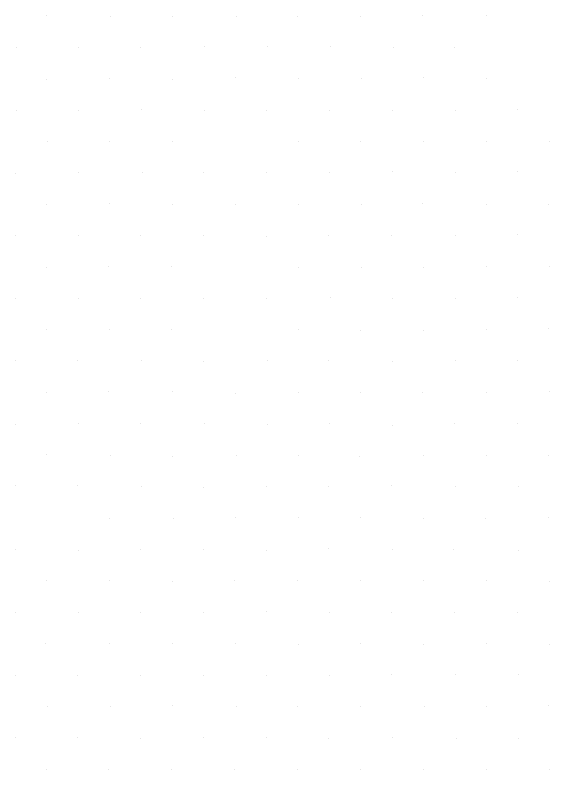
# Model space of a CAD drawing. Extents: x 1602514 to 1609837, y 863887 to 871157.
# Drawn here: x 1605240.7 to 1605361.2, y 869106.2 to 869276.2 of the extents above; entities that cross this region are included whole.
import ezdxf

# ---------------------------------------------------------------- set-up
doc = ezdxf.new("R2010")
doc.units = 0
doc.layers.add('Survey-Spot dirt', color=7, linetype='Continuous')

msp = doc.modelspace()

# ---------------------------------------------------------------- linework, layer by layer
at = {"layer": 'Survey-Spot dirt'}
for p, q in [((1605247.9, 869276.09), (1605247.9, 869276.09)), ((1605247.9, 869276.09), (1605247.9, 869276.09)), ((1605262.16, 869275.94), (1605262.16, 869275.94)), ((1605262.16, 869275.94), (1605262.16, 869275.94)), ((1605276.3, 869275.98), (1605276.3, 869275.98)), ((1605276.3, 869275.98), (1605276.3, 869275.98)), ((1605290.68, 869275.97), (1605290.68, 869275.97)), ((1605290.68, 869275.97), (1605290.68, 869275.97)), ((1605318.59, 869275.94), (1605318.59, 869275.94)), ((1605318.59, 869275.94), (1605318.59, 869275.94)), ((1605332.61, 869276.19), (1605332.61, 869276.19)), ((1605332.61, 869276.19), (1605332.61, 869276.19)), ((1605346.98, 869276.03), (1605346.98, 869276.03)), ((1605346.98, 869276.03), (1605346.98, 869276.03)), ((1605304.26, 869275.87), (1605304.26, 869275.87)), ((1605304.26, 869275.87), (1605304.26, 869275.87)), ((1605297.63, 869269.14), (1605297.63, 869269.14)), ((1605297.63, 869269.14), (1605297.63, 869269.14)), ((1605240.95, 869268.91), (1605240.95, 869268.91)), ((1605240.95, 869268.91), (1605240.95, 869268.91)), ((1605254.93, 869268.99), (1605254.93, 869268.99)), ((1605254.93, 869268.99), (1605254.93, 869268.99)), ((1605268.96, 869268.9), (1605268.96, 869268.9)), ((1605268.96, 869268.9), (1605268.96, 869268.9)), ((1605283.39, 869269.13), (1605283.39, 869269.13)), ((1605283.39, 869269.13), (1605283.39, 869269.13)), ((1605311.76, 869269.03), (1605311.76, 869269.03)), ((1605311.76, 869269.03), (1605311.76, 869269.03)), ((1605325.99, 869268.92), (1605325.99, 869268.92)), ((1605325.99, 869268.92), (1605325.99, 869268.92)), ((1605339.67, 869269), (1605339.67, 869269)), ((1605339.67, 869269), (1605339.67, 869269)), ((1605247.8, 869261.71), (1605247.8, 869261.71)), ((1605247.8, 869261.71), (1605247.8, 869261.71)), ((1605261.99, 869261.95), (1605261.99, 869261.95)), ((1605261.99, 869261.95), (1605261.99, 869261.95)), ((1605276.1, 869261.59), (1605276.1, 869261.59)), ((1605276.1, 869261.59), (1605276.1, 869261.59)), ((1605290.31, 869262.08), (1605290.31, 869262.08)), ((1605290.31, 869262.08), (1605290.31, 869262.08)), ((1605304.49, 869262), (1605304.49, 869262)), ((1605304.49, 869262), (1605304.49, 869262)), ((1605318.8, 869261.9), (1605318.8, 869261.9)), ((1605318.8, 869261.9), (1605318.8, 869261.9)), ((1605332.8, 869262.03), (1605332.8, 869262.03)), ((1605332.8, 869262.03), (1605332.8, 869262.03)), ((1605346.85, 869261.91), (1605346.85, 869261.91)), ((1605346.85, 869261.91), (1605346.85, 869261.91)), ((1605241.05, 869254.76), (1605241.05, 869254.76)), ((1605241.05, 869254.76), (1605241.05, 869254.76)), ((1605255.02, 869254.72), (1605255.02, 869254.72)), ((1605255.02, 869254.72), (1605255.02, 869254.72)), ((1605269.29, 869254.98), (1605269.29, 869254.98)), ((1605269.29, 869254.98), (1605269.29, 869254.98)), ((1605283.48, 869254.82), (1605283.48, 869254.82)), ((1605283.48, 869254.82), (1605283.48, 869254.82)), ((1605297.45, 869254.73), (1605297.45, 869254.73)), ((1605297.45, 869254.73), (1605297.45, 869254.73)), ((1605311.52, 869254.77), (1605311.52, 869254.77)), ((1605311.52, 869254.77), (1605311.52, 869254.77)), ((1605325.73, 869254.77), (1605325.73, 869254.77)), ((1605325.73, 869254.77), (1605325.73, 869254.77)), ((1605339.85, 869254.77), (1605339.85, 869254.77)), ((1605339.85, 869254.77), (1605339.85, 869254.77)), ((1605353.85, 869254.92), (1605353.85, 869254.92)), ((1605353.85, 869254.92), (1605353.85, 869254.92)), ((1605247.96, 869247.68), (1605247.96, 869247.68)), ((1605247.96, 869247.68), (1605247.96, 869247.68)), ((1605261.92, 869247.81), (1605261.92, 869247.81)), ((1605261.92, 869247.81), (1605261.92, 869247.81)), ((1605276.13, 869247.75), (1605276.13, 869247.75)), ((1605276.13, 869247.75), (1605276.13, 869247.75)), ((1605304.61, 869247.72), (1605304.61, 869247.72)), ((1605304.61, 869247.72), (1605304.61, 869247.72)), ((1605318.64, 869247.81), (1605318.64, 869247.81)), ((1605318.64, 869247.81), (1605318.64, 869247.81)), ((1605332.76, 869247.66), (1605332.76, 869247.66)), ((1605332.76, 869247.66), (1605332.76, 869247.66)), ((1605346.85, 869247.84), (1605346.85, 869247.84)), ((1605346.85, 869247.84), (1605346.85, 869247.84)), ((1605361.07, 869247.77), (1605361.07, 869247.77)), ((1605361.07, 869247.77), (1605361.07, 869247.77)), ((1605240.79, 869240.62), (1605240.79, 869240.62)), ((1605240.79, 869240.62), (1605240.79, 869240.62)), ((1605255, 869240.77), (1605255, 869240.77)), ((1605255, 869240.77), (1605255, 869240.77)), ((1605269.45, 869240.74), (1605269.45, 869240.74)), ((1605269.45, 869240.74), (1605269.45, 869240.74)), ((1605283.15, 869240.74), (1605283.15, 869240.74)), ((1605283.15, 869240.74), (1605283.15, 869240.74)), ((1605297.37, 869240.67), (1605297.37, 869240.67)), ((1605297.37, 869240.67), (1605297.37, 869240.67)), ((1605311.59, 869240.8), (1605311.59, 869240.8)), ((1605311.59, 869240.8), (1605311.59, 869240.8)), ((1605325.71, 869240.86), (1605325.71, 869240.86)), ((1605325.71, 869240.86), (1605325.71, 869240.86)), ((1605339.91, 869240.79), (1605339.91, 869240.79)), ((1605339.91, 869240.79), (1605339.91, 869240.79)), ((1605353.84, 869240.96), (1605353.84, 869240.96)), ((1605353.84, 869240.96), (1605353.84, 869240.96)), ((1605247.87, 869233.64), (1605247.87, 869233.64)), ((1605247.87, 869233.64), (1605247.87, 869233.64)), ((1605261.96, 869233.73), (1605261.96, 869233.73)), ((1605261.96, 869233.73), (1605261.96, 869233.73)), ((1605276.25, 869233.55), (1605276.25, 869233.55)), ((1605276.25, 869233.55), (1605276.25, 869233.55)), ((1605290.48, 869233.49), (1605290.48, 869233.49)), ((1605290.48, 869233.49), (1605290.48, 869233.49)), ((1605304.55, 869233.6), (1605304.55, 869233.6)), ((1605304.55, 869233.6), (1605304.55, 869233.6)), ((1605318.69, 869233.47), (1605318.69, 869233.47)), ((1605318.69, 869233.47), (1605318.69, 869233.47)), ((1605332.59, 869233.66), (1605332.59, 869233.66)), ((1605332.59, 869233.66), (1605332.59, 869233.66)), ((1605347.04, 869233.62), (1605347.04, 869233.62)), ((1605347.04, 869233.62), (1605347.04, 869233.62)), ((1605361.02, 869233.64), (1605361.02, 869233.64)), ((1605361.02, 869233.64), (1605361.02, 869233.64)), ((1605311.42, 869226.65), (1605311.42, 869226.65)), ((1605311.42, 869226.65), (1605311.42, 869226.65)), ((1605353.94, 869226.73), (1605353.94, 869226.73)), ((1605353.94, 869226.73), (1605353.94, 869226.73)), ((1605240.91, 869226.45), (1605240.91, 869226.45)), ((1605240.91, 869226.45), (1605240.91, 869226.45)), ((1605254.96, 869226.58), (1605254.96, 869226.58)), ((1605254.96, 869226.58), (1605254.96, 869226.58)), ((1605269.08, 869226.47), (1605269.08, 869226.47)), ((1605269.08, 869226.47), (1605269.08, 869226.47)), ((1605283.11, 869226.54), (1605283.11, 869226.54)), ((1605283.11, 869226.54), (1605283.11, 869226.54)), ((1605297.34, 869226.43), (1605297.34, 869226.43)), ((1605297.34, 869226.43), (1605297.34, 869226.43)), ((1605325.55, 869226.58), (1605325.55, 869226.58)), ((1605325.55, 869226.58), (1605325.55, 869226.58)), ((1605339.85, 869226.6), (1605339.85, 869226.6)), ((1605339.85, 869226.6), (1605339.85, 869226.6)), ((1605247.86, 869219.37), (1605247.86, 869219.37)), ((1605247.86, 869219.37), (1605247.86, 869219.37)), ((1605261.82, 869219.53), (1605261.82, 869219.53)), ((1605261.82, 869219.53), (1605261.82, 869219.53)), ((1605276.08, 869219.62), (1605276.08, 869219.62)), ((1605276.08, 869219.62), (1605276.08, 869219.62)), ((1605304.66, 869219.35), (1605304.66, 869219.35)), ((1605304.66, 869219.35), (1605304.66, 869219.35)), ((1605318.74, 869219.34), (1605318.74, 869219.34)), ((1605318.74, 869219.34), (1605318.74, 869219.34)), ((1605332.83, 869219.34), (1605332.83, 869219.34)), ((1605332.83, 869219.34), (1605332.83, 869219.34)), ((1605346.87, 869219.66), (1605346.87, 869219.66)), ((1605346.87, 869219.66), (1605346.87, 869219.66)), ((1605361.23, 869219.55), (1605361.23, 869219.55)), ((1605361.23, 869219.55), (1605361.23, 869219.55)), ((1605240.73, 869212.32), (1605240.73, 869212.32)), ((1605240.73, 869212.32), (1605240.73, 869212.32)), ((1605255.02, 869212.34), (1605255.02, 869212.34)), ((1605255.02, 869212.34), (1605255.02, 869212.34)), ((1605268.99, 869212.36), (1605268.99, 869212.36)), ((1605268.99, 869212.36), (1605268.99, 869212.36)), ((1605283.21, 869212.31), (1605283.21, 869212.31)), ((1605283.21, 869212.31), (1605283.21, 869212.31)), ((1605297.38, 869212.34), (1605297.38, 869212.34)), ((1605297.38, 869212.34), (1605297.38, 869212.34)), ((1605311.71, 869212.51), (1605311.71, 869212.51)), ((1605311.71, 869212.51), (1605311.71, 869212.51)), ((1605325.68, 869212.37), (1605325.68, 869212.37)), ((1605325.68, 869212.37), (1605325.68, 869212.37)), ((1605339.86, 869212.47), (1605339.86, 869212.47)), ((1605339.86, 869212.47), (1605339.86, 869212.47)), ((1605353.9, 869212.54), (1605353.9, 869212.54)), ((1605353.9, 869212.54), (1605353.9, 869212.54)), ((1605247.78, 869205.45), (1605247.78, 869205.45)), ((1605247.78, 869205.45), (1605247.78, 869205.45)), ((1605262, 869205.3), (1605262, 869205.3)), ((1605262, 869205.3), (1605262, 869205.3)), ((1605276.08, 869205.44), (1605276.08, 869205.44)), ((1605276.08, 869205.44), (1605276.08, 869205.44)), ((1605304.64, 869205.32), (1605304.64, 869205.32)), ((1605304.64, 869205.32), (1605304.64, 869205.32)), ((1605318.54, 869205.26), (1605318.54, 869205.26)), ((1605318.54, 869205.26), (1605318.54, 869205.26)), ((1605332.85, 869205.22), (1605332.85, 869205.22)), ((1605332.85, 869205.22), (1605332.85, 869205.22)), ((1605346.91, 869205.34), (1605346.91, 869205.34)), ((1605346.91, 869205.34), (1605346.91, 869205.34)), ((1605361, 869205.55), (1605361, 869205.55)), ((1605361, 869205.55), (1605361, 869205.55)), ((1605240.74, 869198.38), (1605240.74, 869198.38)), ((1605240.74, 869198.38), (1605240.74, 869198.38)), ((1605254.8, 869198.44), (1605254.8, 869198.44)), ((1605254.8, 869198.44), (1605254.8, 869198.44)), ((1605269.11, 869198.35), (1605269.11, 869198.35)), ((1605269.11, 869198.35), (1605269.11, 869198.35)), ((1605283.23, 869198.24), (1605283.23, 869198.24)), ((1605283.23, 869198.24), (1605283.23, 869198.24)), ((1605297.53, 869198.3), (1605297.53, 869198.3)), ((1605297.53, 869198.3), (1605297.53, 869198.3)), ((1605311.42, 869198.35), (1605311.42, 869198.35)), ((1605311.42, 869198.35), (1605311.42, 869198.35)), ((1605325.68, 869198.15), (1605325.68, 869198.15)), ((1605325.68, 869198.15), (1605325.68, 869198.15)), ((1605340.01, 869198.41), (1605340.01, 869198.41)), ((1605340.01, 869198.41), (1605340.01, 869198.41)), ((1605354.03, 869198.37), (1605354.03, 869198.37)), ((1605354.03, 869198.37), (1605354.03, 869198.37)), ((1605247.78, 869191.17), (1605247.78, 869191.17)), ((1605247.78, 869191.17), (1605247.78, 869191.17)), ((1605261.86, 869191.37), (1605261.86, 869191.37)), ((1605261.86, 869191.37), (1605261.86, 869191.37)), ((1605276.18, 869191.38), (1605276.18, 869191.38)), ((1605276.18, 869191.38), (1605276.18, 869191.38)), ((1605290.43, 869191), (1605290.43, 869191)), ((1605290.43, 869191), (1605290.43, 869191)), ((1605304.67, 869191.14), (1605304.67, 869191.14)), ((1605304.67, 869191.14), (1605304.67, 869191.14)), ((1605318.61, 869191.11), (1605318.61, 869191.11)), ((1605318.61, 869191.11), (1605318.61, 869191.11)), ((1605332.52, 869191.21), (1605332.52, 869191.21)), ((1605332.52, 869191.21), (1605332.52, 869191.21)), ((1605347.02, 869191.27), (1605347.02, 869191.27)), ((1605347.02, 869191.27), (1605347.02, 869191.27)), ((1605361.09, 869191.32), (1605361.09, 869191.32)), ((1605361.09, 869191.32), (1605361.09, 869191.32)), ((1605255.06, 869184.23), (1605255.06, 869184.23)), ((1605255.06, 869184.23), (1605255.06, 869184.23)), ((1605269.09, 869184.22), (1605269.09, 869184.22)), ((1605269.09, 869184.22), (1605269.09, 869184.22)), ((1605283.32, 869184.15), (1605283.32, 869184.15)), ((1605283.32, 869184.15), (1605283.32, 869184.15)), ((1605311.49, 869184.15), (1605311.49, 869184.15)), ((1605311.49, 869184.15), (1605311.49, 869184.15)), ((1605339.7, 869184.19), (1605339.7, 869184.19)), ((1605339.7, 869184.19), (1605339.7, 869184.19)), ((1605353.93, 869184.14), (1605353.93, 869184.14)), ((1605353.93, 869184.14), (1605353.93, 869184.14)), ((1605240.81, 869184.09), (1605240.81, 869184.09)), ((1605240.81, 869184.09), (1605240.81, 869184.09)), ((1605297.52, 869184.02), (1605297.52, 869184.02)), ((1605297.52, 869184.02), (1605297.52, 869184.02)), ((1605325.79, 869183.86), (1605325.79, 869183.86)), ((1605325.79, 869183.86), (1605325.79, 869183.86)), ((1605247.74, 869177.22), (1605247.74, 869177.22)), ((1605247.74, 869177.22), (1605247.74, 869177.22)), ((1605262.12, 869176.91), (1605262.12, 869176.91)), ((1605262.12, 869176.91), (1605262.12, 869176.91)), ((1605276.18, 869176.81), (1605276.18, 869176.81)), ((1605276.18, 869176.81), (1605276.18, 869176.81)), ((1605290.53, 869176.99), (1605290.53, 869176.99)), ((1605290.53, 869176.99), (1605290.53, 869176.99)), ((1605304.51, 869177), (1605304.51, 869177)), ((1605304.51, 869177), (1605304.51, 869177)), ((1605318.43, 869176.87), (1605318.43, 869176.87)), ((1605318.43, 869176.87), (1605318.43, 869176.87)), ((1605332.75, 869177.1), (1605332.75, 869177.1)), ((1605332.75, 869177.1), (1605332.75, 869177.1)), ((1605346.95, 869176.97), (1605346.95, 869176.97)), ((1605346.95, 869176.97), (1605346.95, 869176.97)), ((1605361.02, 869177.13), (1605361.02, 869177.13)), ((1605361.02, 869177.13), (1605361.02, 869177.13)), ((1605240.86, 869170.28), (1605240.86, 869170.28)), ((1605240.86, 869170.28), (1605240.86, 869170.28)), ((1605254.76, 869170.2), (1605254.76, 869170.2)), ((1605254.76, 869170.2), (1605254.76, 869170.2)), ((1605269.15, 869169.95), (1605269.15, 869169.95)), ((1605269.15, 869169.95), (1605269.15, 869169.95)), ((1605283.25, 869169.75), (1605283.25, 869169.75)), ((1605283.25, 869169.75), (1605283.25, 869169.75)), ((1605297.33, 869170.05), (1605297.33, 869170.05)), ((1605297.33, 869170.05), (1605297.33, 869170.05)), ((1605311.34, 869170), (1605311.34, 869170)), ((1605311.34, 869170), (1605311.34, 869170)), ((1605325.61, 869170.23), (1605325.61, 869170.23)), ((1605325.61, 869170.23), (1605325.61, 869170.23)), ((1605339.97, 869170.01), (1605339.97, 869170.01)), ((1605339.97, 869170.01), (1605339.97, 869170.01)), ((1605354.05, 869169.98), (1605354.05, 869169.98)), ((1605354.05, 869169.98), (1605354.05, 869169.98)), ((1605261.98, 869162.85), (1605261.98, 869162.85)), ((1605261.98, 869162.85), (1605261.98, 869162.85)), ((1605276.37, 869162.8), (1605276.37, 869162.8)), ((1605276.37, 869162.8), (1605276.37, 869162.8)), ((1605290.38, 869163), (1605290.38, 869163)), ((1605290.38, 869163), (1605290.38, 869163)), ((1605304.52, 869162.95), (1605304.52, 869162.95)), ((1605304.52, 869162.95), (1605304.52, 869162.95)), ((1605318.62, 869162.96), (1605318.62, 869162.96)), ((1605318.62, 869162.96), (1605318.62, 869162.96)), ((1605332.83, 869162.92), (1605332.83, 869162.92)), ((1605332.83, 869162.92), (1605332.83, 869162.92)), ((1605346.82, 869162.94), (1605346.82, 869162.94)), ((1605346.82, 869162.94), (1605346.82, 869162.94)), ((1605360.9, 869163.13), (1605360.9, 869163.13)), ((1605360.9, 869163.13), (1605360.9, 869163.13)), ((1605240.85, 869155.86), (1605240.85, 869155.86)), ((1605240.85, 869155.86), (1605240.85, 869155.86)), ((1605255.01, 869155.65), (1605255.01, 869155.65)), ((1605255.01, 869155.65), (1605255.01, 869155.65)), ((1605268.92, 869155.92), (1605268.92, 869155.92)), ((1605268.92, 869155.92), (1605268.92, 869155.92)), ((1605283.21, 869155.75), (1605283.21, 869155.75)), ((1605283.21, 869155.75), (1605283.21, 869155.75)), ((1605297.41, 869155.72), (1605297.41, 869155.72)), ((1605297.41, 869155.72), (1605297.41, 869155.72)), ((1605311.4, 869156.03), (1605311.4, 869156.03)), ((1605311.4, 869156.03), (1605311.4, 869156.03)), ((1605325.76, 869155.75), (1605325.76, 869155.75)), ((1605325.76, 869155.75), (1605325.76, 869155.75)), ((1605339.59, 869155.93), (1605339.59, 869155.93)), ((1605339.59, 869155.93), (1605339.59, 869155.93)), ((1605354.13, 869155.7), (1605354.13, 869155.7)), ((1605354.13, 869155.7), (1605354.13, 869155.7)), ((1605247.83, 869148.79), (1605247.83, 869148.79)), ((1605247.83, 869148.79), (1605247.83, 869148.79)), ((1605261.99, 869148.76), (1605261.99, 869148.76)), ((1605261.99, 869148.76), (1605261.99, 869148.76)), ((1605276.2, 869148.73), (1605276.2, 869148.73)), ((1605276.2, 869148.73), (1605276.2, 869148.73)), ((1605290.25, 869148.87), (1605290.25, 869148.87)), ((1605290.25, 869148.87), (1605290.25, 869148.87)), ((1605304.33, 869148.76), (1605304.33, 869148.76)), ((1605304.33, 869148.76), (1605304.33, 869148.76)), ((1605318.51, 869148.81), (1605318.51, 869148.81)), ((1605318.51, 869148.81), (1605318.51, 869148.81)), ((1605332.77, 869148.9), (1605332.77, 869148.9)), ((1605332.77, 869148.9), (1605332.77, 869148.9)), ((1605346.87, 869148.89), (1605346.87, 869148.89)), ((1605346.87, 869148.89), (1605346.87, 869148.89)), ((1605361.18, 869148.69), (1605361.18, 869148.69)), ((1605361.18, 869148.69), (1605361.18, 869148.69)), ((1605269.04, 869141.72), (1605269.04, 869141.72)), ((1605269.04, 869141.72), (1605269.04, 869141.72)), ((1605283.26, 869141.68), (1605283.26, 869141.68)), ((1605283.26, 869141.68), (1605283.26, 869141.68)), ((1605297.42, 869141.91), (1605297.42, 869141.91)), ((1605297.42, 869141.91), (1605297.42, 869141.91)), ((1605311.52, 869141.74), (1605311.52, 869141.74)), ((1605311.52, 869141.74), (1605311.52, 869141.74)), ((1605325.47, 869141.76), (1605325.47, 869141.76)), ((1605325.47, 869141.76), (1605325.47, 869141.76)), ((1605339.72, 869141.77), (1605339.72, 869141.77)), ((1605339.72, 869141.77), (1605339.72, 869141.77)), ((1605353.92, 869141.68), (1605353.92, 869141.68)), ((1605353.92, 869141.68), (1605353.92, 869141.68)), ((1605240.88, 869141.61), (1605240.88, 869141.61)), ((1605240.88, 869141.61), (1605240.88, 869141.61)), ((1605255.03, 869141.63), (1605255.03, 869141.63)), ((1605255.03, 869141.63), (1605255.03, 869141.63)), ((1605247.58, 869134.72), (1605247.58, 869134.72)), ((1605247.58, 869134.72), (1605247.58, 869134.72)), ((1605262.03, 869134.6), (1605262.03, 869134.6)), ((1605262.03, 869134.6), (1605262.03, 869134.6)), ((1605276.11, 869134.73), (1605276.11, 869134.73)), ((1605276.11, 869134.73), (1605276.11, 869134.73)), ((1605290.34, 869134.71), (1605290.34, 869134.71)), ((1605290.34, 869134.71), (1605290.34, 869134.71)), ((1605304.53, 869134.51), (1605304.53, 869134.51)), ((1605304.53, 869134.51), (1605304.53, 869134.51)), ((1605318.58, 869134.66), (1605318.58, 869134.66)), ((1605318.58, 869134.66), (1605318.58, 869134.66)), ((1605332.7, 869134.52), (1605332.7, 869134.52)), ((1605332.7, 869134.52), (1605332.7, 869134.52)), ((1605346.9, 869134.59), (1605346.9, 869134.59)), ((1605346.9, 869134.59), (1605346.9, 869134.59)), ((1605361.13, 869134.41), (1605361.13, 869134.41)), ((1605361.13, 869134.41), (1605361.13, 869134.41)), ((1605240.77, 869127.37), (1605240.77, 869127.37)), ((1605240.77, 869127.37), (1605240.77, 869127.37)), ((1605254.79, 869127.5), (1605254.79, 869127.5)), ((1605254.79, 869127.5), (1605254.79, 869127.5)), ((1605269.07, 869127.5), (1605269.07, 869127.5)), ((1605269.07, 869127.5), (1605269.07, 869127.5)), ((1605283.17, 869127.51), (1605283.17, 869127.51)), ((1605283.17, 869127.51), (1605283.17, 869127.51)), ((1605297.45, 869127.45), (1605297.45, 869127.45)), ((1605297.45, 869127.45), (1605297.45, 869127.45)), ((1605311.5, 869127.49), (1605311.5, 869127.49)), ((1605311.5, 869127.49), (1605311.5, 869127.49)), ((1605325.62, 869127.65), (1605325.62, 869127.65)), ((1605325.62, 869127.65), (1605325.62, 869127.65)), ((1605339.94, 869127.61), (1605339.94, 869127.61)), ((1605339.94, 869127.61), (1605339.94, 869127.61)), ((1605354.06, 869127.62), (1605354.06, 869127.62)), ((1605354.06, 869127.62), (1605354.06, 869127.62)), ((1605247.98, 869120.43), (1605247.98, 869120.43)), ((1605247.98, 869120.43), (1605247.98, 869120.43)), ((1605262.12, 869120.51), (1605262.12, 869120.51)), ((1605262.12, 869120.51), (1605262.12, 869120.51)), ((1605276.15, 869120.61), (1605276.15, 869120.61)), ((1605276.15, 869120.61), (1605276.15, 869120.61)), ((1605290.51, 869120.46), (1605290.51, 869120.46)), ((1605290.51, 869120.46), (1605290.51, 869120.46)), ((1605304.43, 869120.48), (1605304.43, 869120.48)), ((1605304.43, 869120.48), (1605304.43, 869120.48)), ((1605318.64, 869120.53), (1605318.64, 869120.53)), ((1605318.64, 869120.53), (1605318.64, 869120.53)), ((1605332.86, 869120.48), (1605332.86, 869120.48)), ((1605332.86, 869120.48), (1605332.86, 869120.48)), ((1605346.84, 869120.49), (1605346.84, 869120.49)), ((1605346.84, 869120.49), (1605346.84, 869120.49)), ((1605360.98, 869120.64), (1605360.98, 869120.64)), ((1605360.98, 869120.64), (1605360.98, 869120.64)), ((1605240.73, 869113.42), (1605240.73, 869113.42)), ((1605240.73, 869113.42), (1605240.73, 869113.42)), ((1605254.86, 869113.52), (1605254.86, 869113.52)), ((1605254.86, 869113.52), (1605254.86, 869113.52)), ((1605269.09, 869113.35), (1605269.09, 869113.35)), ((1605269.09, 869113.35), (1605269.09, 869113.35)), ((1605283.19, 869113.42), (1605283.19, 869113.42)), ((1605283.19, 869113.42), (1605283.19, 869113.42)), ((1605297.39, 869113.45), (1605297.39, 869113.45)), ((1605297.39, 869113.45), (1605297.39, 869113.45)), ((1605311.41, 869113.28), (1605311.41, 869113.28)), ((1605311.41, 869113.28), (1605311.41, 869113.28)), ((1605325.72, 869113.45), (1605325.72, 869113.45)), ((1605325.72, 869113.45), (1605325.72, 869113.45)), ((1605340.2, 869113.37), (1605340.2, 869113.37)), ((1605340.2, 869113.37), (1605340.2, 869113.37)), ((1605354.14, 869113.37), (1605354.14, 869113.37)), ((1605354.14, 869113.37), (1605354.14, 869113.37)), ((1605247.86, 869106.28), (1605247.86, 869106.28)), ((1605247.86, 869106.28), (1605247.86, 869106.28)), ((1605261.82, 869106.26), (1605261.82, 869106.26)), ((1605261.82, 869106.26), (1605261.82, 869106.26)), ((1605275.96, 869106.22), (1605275.96, 869106.22)), ((1605275.96, 869106.22), (1605275.96, 869106.22)), ((1605290.23, 869106.38), (1605290.23, 869106.38)), ((1605290.23, 869106.38), (1605290.23, 869106.38)), ((1605304.47, 869106.34), (1605304.47, 869106.34)), ((1605304.47, 869106.34), (1605304.47, 869106.34)), ((1605318.54, 869106.35), (1605318.54, 869106.35)), ((1605318.54, 869106.35), (1605318.54, 869106.35)), ((1605332.82, 869106.41), (1605332.82, 869106.41)), ((1605332.82, 869106.41), (1605332.82, 869106.41)), ((1605347.04, 869106.38), (1605347.04, 869106.38)), ((1605347.04, 869106.38), (1605347.04, 869106.38)), ((1605361.1, 869106.37), (1605361.1, 869106.37)), ((1605361.1, 869106.37), (1605361.1, 869106.37))]:
    msp.add_line(p, q, dxfattribs=at)

doc.saveas('drawing.dxf')
